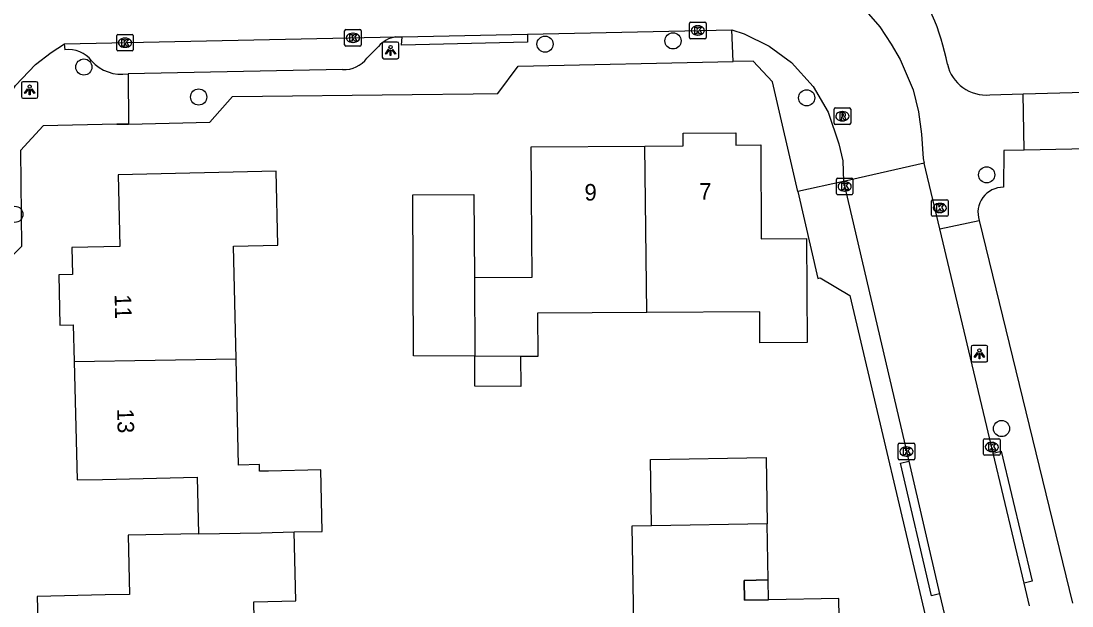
# Model space of a CAD drawing. Extents: x 157321 to 158827, y 386650 to 388532.
# Drawn here: x 158105.2 to 158168.8, y 387695.2 to 387730.6 of the extents above; entities that cross this region are included whole.
import ezdxf

# ---------------------------------------------------------------- set-up
doc = ezdxf.new("R2010")
doc.units = 0
for name, color, linetype in [('IMGEO_Boom', 7, 'Continuous'), ('IMGEO_Kolk', 7, 'Continuous'), ('IMGEO_Lichtpunt', 7, 'Continuous'), ('IMGEO_Muur', 7, 'Continuous'), ('IMGEO_Pand', 7, 'Continuous'), ('IMGEO_Pand_nummerreeks', 7, 'Continuous'), ('IMGEO_Pand_overbouw', 7, 'Continuous'), ('IMGEO_Rijbaan_lokaal_open', 7, 'Continuous'), ('IMGEO_Rioolput', 7, 'Continuous'), ('IMGEO_Voetpad_open', 7, 'Continuous')]:
    doc.layers.add(name, color=color, linetype=linetype)

msp = doc.modelspace()

# ---------------------------------------------------------------- linework, layer by layer
at = {"layer": 'IMGEO_Boom'}
for centre in [(158136.929, 387729.167), (158144.667, 387729.363), (158109.044, 387727.782), (158115.984, 387725.97), (158152.747, 387725.92), (158163.63, 387721.266), (158104.87, 387718.878), (158164.529, 387705.926)]:
    msp.add_circle(centre, 0.489, dxfattribs=at)
at = {"layer": 'IMGEO_Kolk'}
for p, q in [((158124.812, 387729.123), (158124.812, 387729.975)), ((158124.887, 387730.049), (158125.739, 387730.049)), ((158125.813, 387729.975), (158125.813, 387729.123)), ((158145.666, 387729.569), (158145.666, 387730.421)), ((158145.741, 387730.495), (158146.593, 387730.495)), ((158146.154, 387730.275), (158146.179, 387730.275)), ((158146.667, 387730.421), (158146.667, 387729.569)), ((158111.027, 387728.828), (158111.027, 387729.68)), ((158111.102, 387729.754), (158111.954, 387729.754)), ((158111.515, 387729.534), (158111.54, 387729.534)), ((158112.028, 387729.68), (158112.028, 387728.828)), ((158125.3, 387729.829), (158125.325, 387729.829)), ((158146.593, 387729.495), (158145.741, 387729.495)), ((158146.177, 387729.715), (158146.152, 387729.715)), ((158111.954, 387728.754), (158111.102, 387728.754)), ((158111.538, 387728.974), (158111.513, 387728.974)), ((158125.739, 387729.049), (158124.887, 387729.049)), ((158125.323, 387729.269), (158125.298, 387729.269)), ((158154.544, 387720.14), (158154.544, 387720.992)), ((158154.619, 387721.066), (158155.471, 387721.066)), ((158155.032, 387720.846), (158155.057, 387720.846)), ((158155.545, 387720.992), (158155.545, 387720.14)), ((158155.471, 387720.066), (158154.619, 387720.066)), ((158155.055, 387720.286), (158155.03, 387720.286)), ((158160.301, 387718.836), (158160.301, 387719.688)), ((158160.376, 387719.762), (158161.228, 387719.762)), ((158160.789, 387719.542), (158160.814, 387719.542)), ((158161.302, 387719.688), (158161.302, 387718.836)), ((158161.228, 387718.762), (158160.376, 387718.762)), ((158160.812, 387718.982), (158160.787, 387718.982)), ((158163.442, 387704.384), (158163.442, 387705.236)), ((158163.517, 387705.31), (158164.369, 387705.31)), ((158164.443, 387705.236), (158164.443, 387704.384)), ((158158.279, 387704.11), (158158.279, 387704.962)), ((158158.354, 387705.036), (158159.206, 387705.036)), ((158158.767, 387704.816), (158158.792, 387704.816)), ((158159.28, 387704.962), (158159.28, 387704.11)), ((158163.93, 387705.09), (158163.955, 387705.09)), ((158159.206, 387704.036), (158158.354, 387704.036)), ((158158.79, 387704.256), (158158.765, 387704.256)), ((158164.369, 387704.31), (158163.517, 387704.31)), ((158163.953, 387704.53), (158163.928, 387704.53))]:
    msp.add_line(p, q, dxfattribs=at)
for points in [[(158124.812, 387729.123), (158124.812, 387729.975)], [(158124.887, 387730.049), (158125.739, 387730.049)], [(158125.813, 387729.975), (158125.813, 387729.123)], [(158145.666, 387729.569), (158145.666, 387730.421)], [(158145.741, 387730.495), (158146.593, 387730.495)], [(158145.987, 387730.195), (158146.11, 387730.195), (158146.11, 387730.044), (158146.24, 387730.195), (158146.404, 387730.195), (158146.258, 387730.044), (158146.411, 387729.795), (158146.259, 387729.795), (158146.174, 387729.959), (158146.11, 387729.892), (158146.11, 387729.795), (158145.987, 387729.795), (158145.987, 387730.195)], [(158146.667, 387730.421), (158146.667, 387729.569)], [(158111.027, 387728.828), (158111.027, 387729.68)], [(158111.102, 387729.754), (158111.954, 387729.754)], [(158111.348, 387729.454), (158111.471, 387729.454), (158111.471, 387729.303), (158111.601, 387729.454), (158111.765, 387729.454), (158111.619, 387729.303), (158111.772, 387729.054), (158111.62, 387729.054), (158111.535, 387729.218), (158111.471, 387729.151), (158111.471, 387729.054), (158111.348, 387729.054), (158111.348, 387729.454)], [(158112.028, 387729.68), (158112.028, 387728.828)], [(158125.133, 387729.749), (158125.256, 387729.749), (158125.256, 387729.598), (158125.386, 387729.749), (158125.55, 387729.749), (158125.404, 387729.598), (158125.557, 387729.349), (158125.405, 387729.349), (158125.32, 387729.513), (158125.256, 387729.446), (158125.256, 387729.349), (158125.133, 387729.349), (158125.133, 387729.749)], [(158146.593, 387729.495), (158145.741, 387729.495)], [(158111.954, 387728.754), (158111.102, 387728.754)], [(158125.739, 387729.049), (158124.887, 387729.049)], [(158154.544, 387720.14), (158154.544, 387720.992)], [(158154.619, 387721.066), (158155.471, 387721.066)], [(158154.865, 387720.766), (158154.988, 387720.766), (158154.988, 387720.615), (158155.118, 387720.766), (158155.282, 387720.766), (158155.136, 387720.615), (158155.289, 387720.366), (158155.137, 387720.366), (158155.052, 387720.53), (158154.988, 387720.463), (158154.988, 387720.366), (158154.865, 387720.366), (158154.865, 387720.766)], [(158155.545, 387720.992), (158155.545, 387720.14)], [(158155.471, 387720.066), (158154.619, 387720.066)], [(158160.301, 387718.836), (158160.301, 387719.688)], [(158160.376, 387719.762), (158161.228, 387719.762)], [(158160.622, 387719.462), (158160.745, 387719.462), (158160.745, 387719.311), (158160.875, 387719.462), (158161.039, 387719.462), (158160.893, 387719.311), (158161.046, 387719.062), (158160.894, 387719.062), (158160.809, 387719.226), (158160.745, 387719.159), (158160.745, 387719.062), (158160.622, 387719.062), (158160.622, 387719.462)], [(158161.302, 387719.688), (158161.302, 387718.836)], [(158161.228, 387718.762), (158160.376, 387718.762)], [(158163.442, 387704.384), (158163.442, 387705.236)], [(158163.517, 387705.31), (158164.369, 387705.31)], [(158164.443, 387705.236), (158164.443, 387704.384)], [(158158.279, 387704.11), (158158.279, 387704.962)], [(158158.354, 387705.036), (158159.206, 387705.036)], [(158158.6, 387704.736), (158158.723, 387704.736), (158158.723, 387704.585), (158158.853, 387704.736), (158159.017, 387704.736), (158158.871, 387704.585), (158159.024, 387704.336), (158158.872, 387704.336), (158158.787, 387704.5), (158158.723, 387704.433), (158158.723, 387704.336), (158158.6, 387704.336), (158158.6, 387704.736)], [(158159.28, 387704.962), (158159.28, 387704.11)], [(158163.763, 387705.01), (158163.886, 387705.01), (158163.886, 387704.859), (158164.016, 387705.01), (158164.18, 387705.01), (158164.034, 387704.859), (158164.187, 387704.61), (158164.035, 387704.61), (158163.95, 387704.774), (158163.886, 387704.707), (158163.886, 387704.61), (158163.763, 387704.61), (158163.763, 387705.01)], [(158159.206, 387704.036), (158158.354, 387704.036)], [(158164.369, 387704.31), (158163.517, 387704.31)]]:
    msp.add_lwpolyline(points, dxfattribs=at)
for centre, start, end in [((158124.889, 387729.973), 91.55205, 178.44795), ((158124.889, 387729.973), 91.55205, 178.44795), ((158125.737, 387729.973), 1.55205, 88.44795), ((158125.737, 387729.973), 1.55205, 88.44795), ((158145.743, 387730.419), 91.55205, 178.44795), ((158145.743, 387730.419), 91.55205, 178.44795), ((158146.591, 387730.419), 1.55205, 88.44795), ((158146.591, 387730.419), 1.55205, 88.44795), ((158111.104, 387729.678), 91.55205, 178.44795), ((158111.104, 387729.678), 91.55205, 178.44795), ((158111.952, 387729.678), 1.55205, 88.44795), ((158111.952, 387729.678), 1.55205, 88.44795), ((158145.743, 387729.571), 181.55205, 268.44795), ((158145.743, 387729.571), 181.55205, 268.44795), ((158146.591, 387729.571), 271.55205, 358.44795), ((158146.591, 387729.571), 271.55205, 358.44795), ((158111.104, 387728.83), 181.55205, 268.44795), ((158111.104, 387728.83), 181.55205, 268.44795), ((158111.952, 387728.83), 271.55205, 358.44795), ((158111.952, 387728.83), 271.55205, 358.44795), ((158124.889, 387729.125), 181.55205, 268.44795), ((158124.889, 387729.125), 181.55205, 268.44795), ((158125.737, 387729.125), 271.55205, 358.44795), ((158125.737, 387729.125), 271.55205, 358.44795), ((158154.621, 387720.99), 91.55205, 178.44795), ((158154.621, 387720.99), 91.55205, 178.44795), ((158155.469, 387720.99), 1.55205, 88.44795), ((158155.469, 387720.99), 1.55205, 88.44795), ((158154.621, 387720.142), 181.55205, 268.44795), ((158154.621, 387720.142), 181.55205, 268.44795), ((158155.469, 387720.142), 271.55205, 358.44795), ((158155.469, 387720.142), 271.55205, 358.44795), ((158160.378, 387719.686), 91.55205, 178.44795), ((158160.378, 387719.686), 91.55205, 178.44795), ((158161.226, 387719.686), 1.55205, 88.44795), ((158161.226, 387719.686), 1.55205, 88.44795), ((158160.378, 387718.838), 181.55205, 268.44795), ((158160.378, 387718.838), 181.55205, 268.44795), ((158161.226, 387718.838), 271.55205, 358.44795), ((158161.226, 387718.838), 271.55205, 358.44795), ((158163.519, 387705.234), 91.55205, 178.44795), ((158163.519, 387705.234), 91.55205, 178.44795), ((158164.367, 387705.234), 1.55205, 88.44795), ((158164.367, 387705.234), 1.55205, 88.44795), ((158158.356, 387704.96), 91.55205, 178.44795), ((158158.356, 387704.96), 91.55205, 178.44795), ((158159.204, 387704.96), 1.55205, 88.44795), ((158159.204, 387704.96), 1.55205, 88.44795), ((158158.356, 387704.112), 181.55205, 268.44795), ((158158.356, 387704.112), 181.55205, 268.44795), ((158159.204, 387704.112), 271.55205, 358.44795), ((158159.204, 387704.112), 271.55205, 358.44795), ((158163.519, 387704.386), 181.55205, 268.44795), ((158163.519, 387704.386), 181.55205, 268.44795), ((158164.367, 387704.386), 271.55205, 358.44795), ((158164.367, 387704.386), 271.55205, 358.44795)]:
    msp.add_arc(centre, 0.0765, start, end, dxfattribs=at)
for centre, major_axis, ratio, start_param, end_param in [((158146.153, 387729.995), (-0.387, 0.002), 0.722429, 4.712389, 7.853982), ((158146.178, 387729.995), (-0.39, 0.002), 0.717154, 1.570796, 4.712389), ((158111.514, 387729.254), (-0.387, 0.002), 0.722429, 4.712389, 7.853982), ((158111.539, 387729.254), (-0.39, 0.002), 0.717154, 1.570796, 4.712389), ((158125.299, 387729.549), (-0.387, 0.002), 0.722429, 4.712389, 7.853982), ((158125.324, 387729.549), (-0.39, 0.002), 0.717154, 1.570796, 4.712389), ((158155.031, 387720.566), (-0.387, 0.002), 0.722429, 4.712389, 7.853982), ((158155.056, 387720.566), (-0.39, 0.002), 0.717154, 1.570796, 4.712389), ((158160.788, 387719.262), (-0.387, 0.002), 0.722429, 4.712389, 7.853982), ((158160.813, 387719.262), (-0.39, 0.002), 0.717154, 1.570796, 4.712389), ((158158.766, 387704.536), (-0.387, 0.002), 0.722429, 4.712389, 7.853982), ((158158.791, 387704.536), (-0.39, 0.002), 0.717154, 1.570796, 4.712389), ((158163.929, 387704.81), (-0.387, 0.002), 0.722429, 4.712389, 7.853982), ((158163.954, 387704.81), (-0.39, 0.002), 0.717154, 1.570796, 4.712389)]:
    msp.add_ellipse(centre, major_axis=major_axis, ratio=ratio, start_param=start_param, end_param=end_param, dxfattribs=at)
at = {"layer": 'IMGEO_Lichtpunt'}
for p, q in [((158127.09, 387729.189), (158127.09, 387728.382)), ((158127.09, 387729.189), (158127.09, 387728.382)), ((158127.992, 387729.284), (158127.184, 387729.284)), ((158127.992, 387729.284), (158127.184, 387729.284)), ((158128.086, 387728.382), (158128.086, 387729.189)), ((158128.086, 387728.382), (158128.086, 387729.189)), ((158127.184, 387728.288), (158127.992, 387728.288)), ((158127.184, 387728.288), (158127.992, 387728.288)), ((158105.266, 387726.801), (158105.266, 387725.994)), ((158105.266, 387726.801), (158105.266, 387725.994)), ((158106.168, 387726.896), (158105.36, 387726.896)), ((158106.168, 387726.896), (158105.36, 387726.896)), ((158106.262, 387725.994), (158106.262, 387726.801)), ((158106.262, 387725.994), (158106.262, 387726.801)), ((158105.36, 387725.9), (158106.168, 387725.9)), ((158105.36, 387725.9), (158106.168, 387725.9)), ((158163.597, 387710.947), (158162.789, 387710.947)), ((158163.597, 387710.947), (158162.789, 387710.947)), ((158162.695, 387710.852), (158162.695, 387710.045)), ((158162.695, 387710.852), (158162.695, 387710.045)), ((158163.691, 387710.045), (158163.691, 387710.852)), ((158163.691, 387710.045), (158163.691, 387710.852)), ((158162.789, 387709.951), (158163.597, 387709.951)), ((158162.789, 387709.951), (158163.597, 387709.951))]:
    msp.add_line(p, q, dxfattribs=at)
for points in [[(158127.464, 387728.853), (158127.503, 387728.825), (158127.315, 387728.563), (158127.277, 387728.59), (158127.464, 387728.853)], [(158127.566, 387728.805), (158127.613, 387728.805), (158127.613, 387728.483), (158127.566, 387728.483), (158127.566, 387728.805)], [(158127.676, 387728.825), (158127.714, 387728.852), (158127.901, 387728.59), (158127.862, 387728.562), (158127.676, 387728.825)], [(158105.64, 387726.465), (158105.679, 387726.437), (158105.491, 387726.175), (158105.453, 387726.202), (158105.64, 387726.465)], [(158105.742, 387726.417), (158105.789, 387726.417), (158105.789, 387726.095), (158105.742, 387726.095), (158105.742, 387726.417)], [(158105.852, 387726.437), (158105.89, 387726.464), (158106.077, 387726.202), (158106.038, 387726.174), (158105.852, 387726.437)], [(158163.069, 387710.516), (158163.108, 387710.488), (158162.92, 387710.226), (158162.882, 387710.253), (158163.069, 387710.516)], [(158163.171, 387710.468), (158163.218, 387710.468), (158163.218, 387710.146), (158163.171, 387710.146), (158163.171, 387710.468)], [(158163.281, 387710.488), (158163.319, 387710.515), (158163.506, 387710.253), (158163.467, 387710.225), (158163.281, 387710.488)]]:
    msp.add_lwpolyline(points, dxfattribs=at)
for centre in [(158127.589, 387728.987), (158105.765, 387726.599), (158163.194, 387710.65)]:
    msp.add_circle(centre, 0.0994, dxfattribs=at)
for centre, start, end in [((158127.184, 387729.189), 90, 180), ((158127.184, 387729.189), 90, 180), ((158127.992, 387729.189), 0, 90), ((158127.992, 387729.189), 0, 90), ((158127.184, 387728.382), 180, 270), ((158127.184, 387728.382), 180, 270), ((158127.992, 387728.382), 270, 0), ((158127.992, 387728.382), 270, 360), ((158105.36, 387726.801), 90, 180), ((158105.36, 387726.801), 90, 180), ((158106.168, 387726.801), 0, 90), ((158106.168, 387726.801), 0, 90), ((158105.36, 387725.994), 180, 270), ((158105.36, 387725.994), 180, 270), ((158106.168, 387725.994), 270, 0), ((158106.168, 387725.994), 270, 360), ((158162.789, 387710.852), 90, 180), ((158162.789, 387710.852), 90, 180), ((158163.597, 387710.852), 0, 90), ((158163.597, 387710.852), 0, 90), ((158162.789, 387710.045), 180, 270), ((158162.789, 387710.045), 180, 270), ((158163.597, 387710.045), 270, 0), ((158163.597, 387710.045), 270, 360)]:
    msp.add_arc(centre, 0.0946, start, end, dxfattribs=at)
at = {"layer": 'IMGEO_Muur'}
for points in [[(158111.745, 387724.337), (158116.669, 387724.443), (158118.034, 387726.006), (158128.89, 387726.122)], [(158111.034, 387724.321), (158111.745, 387724.337)]]:
    msp.add_lwpolyline(points, dxfattribs=at)
at = {"layer": 'IMGEO_Pand'}
for points in [[(158142.958, 387723.003), (158145.278, 387723.016), (158145.274, 387723.781), (158148.463, 387723.799), (158148.467, 387723.063), (158149.973, 387723.071), (158150.005, 387717.392), (158152.746, 387717.408), (158152.781, 387711.126), (158149.924, 387711.11), (158149.914, 387712.985), (158143.075, 387712.946)], [(158132.654, 387715.068), (158136.14, 387715.087), (158136.112, 387720.069), (158136.095, 387722.964), (158142.958, 387723.003)], [(158143.075, 387712.946), (158142.958, 387723.003)], [(158118.25, 387710.138), (158118.088, 387716.951), (158120.778, 387717.015), (158120.671, 387721.486), (158111.119, 387721.259), (158111.222, 387716.939), (158108.322, 387716.87), (158108.361, 387715.249), (158107.526, 387715.229), (158107.599, 387712.177), (158108.406, 387712.197), (158108.459, 387709.984)], [(158132.682, 387710.306), (158128.98, 387710.33), (158128.925, 387720.061), (158132.624, 387720.082), (158132.654, 387715.068)], [(158132.654, 387715.068), (158132.682, 387710.306)], [(158143.075, 387712.946), (158136.48, 387712.909), (158136.495, 387710.282), (158135.45, 387710.289)], [(158135.45, 387710.289), (158135.461, 387708.473), (158132.693, 387708.49), (158132.682, 387710.306)], [(158135.45, 387710.289), (158132.682, 387710.306)], [(158108.459, 387709.984), (158118.25, 387710.138)], [(158108.459, 387709.984), (158108.629, 387702.816), (158110.165, 387702.853), (158115.897, 387702.989), (158115.978, 387699.564)], [(158121.766, 387699.672), (158123.459, 387699.707), (158123.372, 387703.43), (158120.207, 387703.356), (158119.672, 387703.344), (158119.663, 387703.749), (158118.402, 387703.719), (158118.25, 387710.138)], [(158143.363, 387700.042), (158143.295, 387704.051), (158150.291, 387704.169), (158150.359, 387700.168)], [(158150.359, 387700.168), (158143.363, 387700.042)], [(158154.808, 387688.833), (158154.693, 387695.644), (158150.438, 387695.572), (158148.984, 387695.548), (158148.964, 387696.747), (158150.417, 387696.771), (158150.359, 387700.168)], [(158115.978, 387699.564), (158111.725, 387699.49), (158111.811, 387695.899), (158110.34, 387695.864), (158106.219, 387695.766), (158106.254, 387694.295), (158105.496, 387694.277), (158105.57, 387691.164), (158106.288, 387691.181), (158106.341, 387688.959)], [(158115.978, 387699.564), (158119.759, 387699.63), (158121.766, 387699.672)], [(158116.241, 387689.097), (158116.24, 387689.163), (158119.435, 387689.216), (158119.33, 387695.455), (158121.865, 387695.515), (158121.766, 387699.672)], [(158143.363, 387700.042), (158142.171, 387700.022), (158142.251, 387695.301), (158142.282, 387693.434), (158144.614, 387691.206), (158144.657, 387688.649)]]:
    msp.add_lwpolyline(points, dxfattribs=at)
at = {"layer": 'IMGEO_Pand_overbouw'}
msp.add_lwpolyline([(158150.417, 387696.771), (158148.964, 387696.747), (158148.984, 387695.548), (158150.438, 387695.572)], close=True, dxfattribs=at)
at = {"layer": 'IMGEO_Rijbaan_lokaal_open'}
for points in [[(158149.704, 387734.893), (158151.481, 387734.382), (158152.344, 387734.023), (158153.815, 387733.241), (158154.648, 387732.683), (158155.645, 387731.87), (158156.348, 387731.166), (158157.162, 387730.206), (158157.865, 387729.173), (158158.395, 387728.24), (158159.181, 387726.403), (158159.501, 387725.077), (158159.693, 387723.733), (158159.788, 387722.261), (158159.855, 387721.98)], [(158135.865, 387729.777), (158148.228, 387730.041)], [(158148.228, 387730.041), (158148.959, 387729.783), (158150.479, 387729.047), (158151.838, 387728.055), (158153.134, 387726.599), (158154.045, 387725.048), (158154.701, 387723.144), (158154.941, 387722.104), (158154.975, 387720.87)], [(158107.882, 387729.178), (158127.903, 387729.606)], [(158127.903, 387729.606), (158128.28, 387729.614)], [(158128.28, 387729.614), (158135.865, 387729.777)], [(158103.131, 387723.078), (158103.448, 387724.071), (158103.872, 387725.028), (158104.918, 387726.662), (158106.118, 387727.933), (158107.059, 387728.671), (158107.882, 387729.178)], [(158165.828, 387726.158), (158175.45, 387726.427)], [(158165.899, 387722.757), (158165.828, 387726.158)], [(158175.52, 387722.949), (158165.899, 387722.757)], [(158159.855, 387721.98), (158154.975, 387720.87)], [(158160.803, 387717.999), (158159.855, 387721.98)], [(158154.975, 387720.87), (158158.916, 387703.957)], [(158164.029, 387704.447), (158160.803, 387717.999)], [(158158.916, 387703.957), (158160.787, 387695.929)], [(158165.902, 387696.576), (158164.029, 387704.447)], [(158166.23, 387695.199), (158165.902, 387696.576)], [(158160.787, 387695.929), (158161.396, 387693.317)]]:
    msp.add_lwpolyline(points, dxfattribs=at)
at = {"layer": 'IMGEO_Rioolput'}
for p, q in [((158154.408, 387724.382), (158154.408, 387725.234)), ((158154.483, 387725.308), (158155.335, 387725.308)), ((158154.896, 387725.088), (158154.921, 387725.088)), ((158155.409, 387725.234), (158155.409, 387724.382)), ((158155.335, 387724.308), (158154.483, 387724.308)), ((158154.919, 387724.528), (158154.894, 387724.528))]:
    msp.add_line(p, q, dxfattribs=at)
for points in [[(158154.408, 387724.382), (158154.408, 387725.234)], [(158154.483, 387725.308), (158155.335, 387725.308)], [(158154.997, 387725.006), (158154.745, 387725.008), (158154.745, 387724.608)], [(158154.923, 387724.927), (158154.869, 387724.927), (158154.869, 387724.846)], [(158155.409, 387725.234), (158155.409, 387724.382)], [(158155.335, 387724.308), (158154.483, 387724.308)], [(158154.745, 387724.608), (158154.869, 387724.608), (158154.869, 387724.77), (158154.88, 387724.77)], [(158154.869, 387724.846), (158154.921, 387724.846)], [(158154.927, 387724.741), (158154.998, 387724.608), (158155.138, 387724.608), (158155.073, 387724.734)]]:
    msp.add_lwpolyline(points, dxfattribs=at)
for centre, radius, start, end in [((158154.485, 387725.232), 0.0765, 91.55205, 178.44795), ((158154.485, 387725.232), 0.0765, 91.55205, 178.44795), ((158154.929, 387724.831), 0.0964, 77.00612, 93.18647), ((158154.943, 387724.888), 0.0378, 276.66336, 79.67722), ((158154.996, 387724.896), 0.109, 350.36119, 89.41601), ((158155.333, 387725.232), 0.0765, 1.55205, 88.44795), ((158155.333, 387725.232), 0.0765, 1.55205, 88.44795), ((158154.485, 387724.384), 0.0765, 181.55205, 268.44795), ((158154.485, 387724.384), 0.0765, 181.55205, 268.44795), ((158154.879, 387724.717), 0.0533, 26.02933, 88.69889), ((158154.905, 387725.035), 0.19, 274.7715, 282.96867), ((158154.994, 387724.896), 0.112, 277.58423, 350.98172), ((158154.978, 387724.681), 0.108, 29.51342, 73.79051), ((158155.333, 387724.384), 0.0765, 271.55205, 358.44795), ((158155.333, 387724.384), 0.0765, 271.55205, 358.44795)]:
    msp.add_arc(centre, radius, start, end, dxfattribs=at)
for centre, major_axis, ratio, start_param, end_param in [((158154.895, 387724.808), (-0.387, 0.002), 0.722429, 4.712389, 7.853982), ((158154.92, 387724.808), (-0.39, 0.002), 0.717154, 1.570796, 4.712389)]:
    msp.add_ellipse(centre, major_axis=major_axis, ratio=ratio, start_param=start_param, end_param=end_param, dxfattribs=at)
at = {"layer": 'IMGEO_Voetpad_open'}
for points in [[(158148.303, 387728.119), (158148.228, 387730.041)], [(158135.865, 387729.777), (158135.873, 387729.278), (158128.244, 387729.114), (158128.28, 387729.614)], [(158107.903, 387728.818), (158107.882, 387729.178)], [(158126.855, 387729.024), (158126.159, 387728.323)], [(158111.745, 387724.337), (158116.669, 387724.443), (158118.034, 387726.006), (158128.89, 387726.122), (158132.589, 387726.161), (158134.075, 387726.177), (158135.3, 387727.829), (158148.303, 387728.119)], [(158152.207, 387720.263), (158150.673, 387726.878), (158149.509, 387728.146), (158148.303, 387728.119)], [(158124.69, 387727.632), (158111.714, 387727.371)], [(158111.714, 387727.371), (158111.745, 387724.337)], [(158163.83, 387726.102), (158165.828, 387726.158)], [(158111.745, 387724.337), (158111.034, 387724.321), (158106.586, 387724.226), (158105.221, 387722.744)], [(158105.221, 387722.744), (158105.276, 387716.927), (158103.71, 387715.384), (158103.884, 387709.817), (158102.409, 387708.334), (158102.628, 387697.27), (158101.263, 387695.698), (158101.292, 387694.422)], [(158165.899, 387722.757), (158164.664, 387722.732), (158164.653, 387720.512)], [(158154.975, 387720.87), (158152.207, 387720.263)], [(158152.207, 387720.263), (158153.427, 387715.004), (158153.557, 387715.045), (158155.35, 387713.971), (158160.327, 387692.848)], [(158160.803, 387717.999), (158163.179, 387718.503)], [(158163.179, 387718.503), (158168.829, 387695.371)], [(158164.029, 387704.447), (158164.515, 387704.563), (158166.388, 387696.692), (158165.902, 387696.576)], [(158160.787, 387695.929), (158160.301, 387695.815), (158158.43, 387703.843), (158158.916, 387703.957)]]:
    msp.add_lwpolyline(points, dxfattribs=at)
for centre, radius, start, end in [((158147.747, 387725.397), 13.748, 10.72239, 62.23285), ((158128.148, 387727.931), 1.693, 98.30981, 139.78083), ((158108.143, 387727.104), 1.73, 37.67804, 97.98475), ((158111.331, 387729.762), 2.421, 221.35266, 279.11228), ((158124.8, 387729.305), 1.677, 266.23785, 324.14561), ((158163.593, 387728.488), 2.398, 192.84611, 275.67543), ((158164.636, 387718.979), 1.533, 89.35829, 198.10684)]:
    msp.add_arc(centre, radius, start, end, dxfattribs=at)

# ---------------------------------------------------------------- texts
at = {"layer": 'IMGEO_Pand_nummerreeks'}
for s, rotation, p in [('9', 0.44118, (158139.315, 387719.708)), ('7', 0.44174, (158146.254, 387719.761)), ('11', 271.25139, (158110.904, 387714.033)), ('13', 271.24884, (158111.056, 387707.119))]:
    msp.add_text(s, height=1, rotation=rotation, dxfattribs=at).set_placement(p)

doc.saveas('drawing.dxf')
